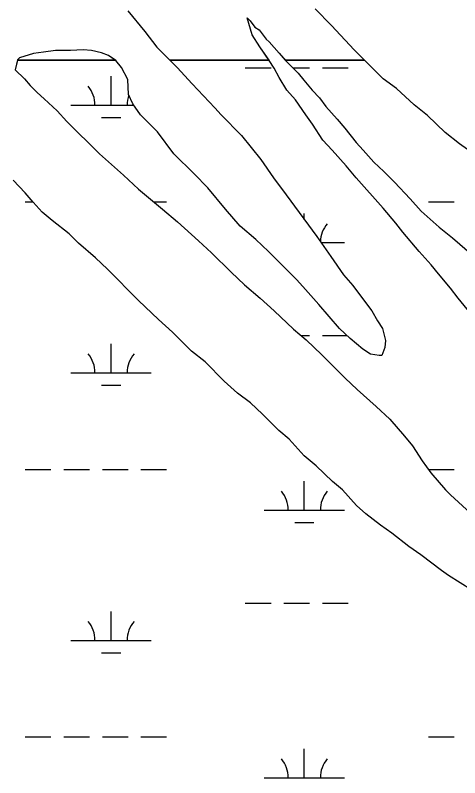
# Model space of a CAD drawing. Extents: x 3177185 to 3215018, y 812988 to 838321.
# Drawn here: x 3209675 to 3210228, y 819498 to 820446 of the extents above; entities that cross this region are included whole.
import ezdxf

# ---------------------------------------------------------------- set-up
doc = ezdxf.new("R2010")
doc.units = 0
doc.layers.add('V-SITE-VEGE', color=7, linetype='Continuous')
doc.layers.add('V-WETL-SWMP', color=7, linetype='Continuous')

msp = doc.modelspace()

# ---------------------------------------------------------------- linework, layer by layer
at = {"layer": 'V-SITE-VEGE'}
for p, q in [((3209677.23, 820390.63), (3209674.67, 820378.63)), ((3209798.96, 820390.63), (3209677.23, 820390.63)), ((3209799.61, 820390.18), (3209798.96, 820390.63)), ((3209806.66, 820381.38), (3209799.61, 820390.18)), ((3209990.36, 820390.63), (3209866.97, 820390.63)), ((3209866.97, 820390.63), (3209876.17, 820381.45)), ((3209990.56, 820390.34), (3209990.36, 820390.63)), ((3209996.72, 820380.67), (3209990.56, 820390.34)), ((3210109.16, 820390.63), (3210010.63, 820390.63)), ((3210010.63, 820390.63), (3210011.67, 820389.48)), ((3210011.67, 820389.48), (3210026.65, 820374.54)), ((3210132.24, 820367.59), (3210109.16, 820390.63)), ((3209674.67, 820378.63), (3209686.12, 820367.2)), ((3209814.59, 820366.43), (3209806.66, 820381.38)), ((3209876.17, 820381.45), (3209894.67, 820361.22)), ((3210002.89, 820369.23), (3209996.72, 820380.67)), ((3209686.12, 820367.2), (3209693.16, 820359.29)), ((3209815.48, 820347.95), (3209814.59, 820366.43)), ((3210012.58, 820353.41), (3210002.89, 820369.23)), ((3210026.65, 820374.54), (3210033.69, 820365.74)), ((3210148.97, 820355.28), (3210132.24, 820367.59)), ((3209693.16, 820359.29), (3209701.97, 820350.5)), ((3209894.67, 820361.22), (3209922.85, 820331.33)), ((3210033.69, 820365.74), (3210044.26, 820353.43)), ((3209701.97, 820350.5), (3209710.77, 820342.58)), ((3209820.77, 820336.52), (3209815.48, 820347.95)), ((3210023.16, 820341.1), (3210012.58, 820353.41)), ((3210044.26, 820353.43), (3210053.07, 820343.76)), ((3210170.99, 820335.07), (3210148.97, 820355.28)), ((3209710.77, 820342.58), (3209726.63, 820327.64)), ((3210036.37, 820322.63), (3210023.16, 820341.1)), ((3210053.07, 820343.76), (3210061, 820333.21)), ((3209830.46, 820322.45), (3209820.77, 820336.52)), ((3209922.85, 820331.33), (3209930.78, 820322.54)), ((3210061, 820333.21), (3210075.09, 820317.38)), ((3210187.72, 820321.88), (3210170.99, 820335.07)), ((3209726.63, 820327.64), (3209738.96, 820314.45)), ((3209851.6, 820301.35), (3209830.46, 820322.45)), ((3209930.78, 820322.54), (3209956.32, 820297.04)), ((3210044.3, 820311.2), (3210036.37, 820322.63)), ((3210209.74, 820300.78), (3210187.72, 820321.88)), ((3209738.96, 820314.45), (3209779.47, 820274.01)), ((3210057.52, 820290.97), (3210044.3, 820311.2)), ((3210075.09, 820317.38), (3210084.78, 820305.95)), ((3209871.87, 820274.09), (3209851.6, 820301.35)), ((3210084.78, 820305.95), (3210098.88, 820288.36)), ((3210227.35, 820286.72), (3210209.74, 820300.78)), ((3209956.32, 820297.04), (3209980.1, 820267.14)), ((3210068.97, 820278.66), (3210057.52, 820290.97)), ((3210098.88, 820288.36), (3210107.68, 820278.69)), ((3210252, 820269.14), (3210227.35, 820286.72)), ((3209779.47, 820274.01), (3209809.41, 820247.64)), ((3209897.4, 820249.47), (3209871.87, 820274.09)), ((3210086.58, 820259.32), (3210068.97, 820278.66)), ((3210107.68, 820278.69), (3210120.9, 820263.75)), ((3209980.1, 820267.14), (3209995.96, 820244.28)), ((3210120.9, 820263.75), (3210133.22, 820252.32)), ((3210098.91, 820244.37), (3210086.58, 820259.32)), ((3209809.41, 820247.64), (3209827.91, 820230.05)), ((3209914.14, 820231.89), (3209897.4, 820249.47)), ((3209995.96, 820244.28), (3210011.82, 820223.17)), ((3210132.39, 820206.56), (3210098.91, 820244.37)), ((3210133.22, 820252.32), (3210146.43, 820239.13)), ((3209687.12, 820225.53), (3209672.15, 820241.36)), ((3210146.43, 820239.13), (3210165.81, 820218.03)), ((3209696.81, 820214.1), (3209687.12, 820225.53)), ((3209827.91, 820230.05), (3209857.84, 820205.44)), ((3209936.16, 820205.51), (3209914.14, 820231.89)), ((3210011.82, 820223.17), (3210049.7, 820171.29)), ((3210165.81, 820218.03), (3210179.9, 820203.08)), ((3209708.26, 820201.79), (3209696.81, 820214.1)), ((3209857.84, 820205.44), (3209876.34, 820189.62)), ((3209954.66, 820184.41), (3209936.16, 820205.51)), ((3210148.24, 820188.1), (3210132.39, 820206.56)), ((3209720.59, 820191.24), (3209708.26, 820201.79)), ((3210179.9, 820203.08), (3210201.92, 820182.86)), ((3209741.72, 820174.54), (3209720.59, 820191.24)), ((3209876.34, 820189.62), (3209902.76, 820165.88)), ((3210157.05, 820176.66), (3210148.24, 820188.1)), ((3209974.03, 820167.71), (3209954.66, 820184.41)), ((3210177.31, 820152.92), (3210157.05, 820176.66)), ((3210201.92, 820182.86), (3210218.65, 820169.68)), ((3209753.17, 820163.11), (3209741.72, 820174.54)), ((3209989.88, 820152.76), (3209974.03, 820167.71)), ((3210049.7, 820171.29), (3210067.32, 820146.67)), ((3210218.65, 820169.68), (3210243.31, 820148.58)), ((3209774.3, 820144.65), (3209753.17, 820163.11)), ((3209902.76, 820165.88), (3209918.61, 820150.94)), ((3209918.61, 820150.94), (3209943.27, 820127.2)), ((3210025.11, 820117.59), (3209989.88, 820152.76)), ((3210192.28, 820136.22), (3210177.31, 820152.92)), ((3209789.27, 820130.59), (3209774.3, 820144.65)), ((3210067.32, 820146.67), (3210083.18, 820123.81)), ((3209828.03, 820091.9), (3209789.27, 820130.59)), ((3210201.09, 820124.79), (3210192.28, 820136.22)), ((3209943.27, 820127.2), (3209960, 820111.38)), ((3210083.18, 820123.81), (3210094.63, 820110.62)), ((3210216.07, 820107.2), (3210201.09, 820124.79)), ((3209960, 820111.38), (3209979.37, 820094.67)), ((3210035.68, 820105.29), (3210025.11, 820117.59)), ((3210094.63, 820110.62), (3210104.32, 820097.42)), ((3210052.41, 820086.82), (3210035.68, 820105.29)), ((3210225.75, 820094.89), (3210216.07, 820107.2)), ((3209852.69, 820068.17), (3209828.03, 820091.9)), ((3209979.37, 820094.67), (3209996.98, 820078.85)), ((3210104.32, 820097.42), (3210118.42, 820078.96)), ((3210240.73, 820076.42), (3210225.75, 820094.89)), ((3210077.96, 820056.92), (3210052.41, 820086.82)), ((3209996.98, 820078.85), (3210020.77, 820055.99)), ((3210118.42, 820078.96), (3210125.47, 820066.65)), ((3209870.3, 820052.34), (3209852.69, 820068.17)), ((3210125.47, 820066.65), (3210131.64, 820056.97)), ((3210020.77, 820055.99), (3210036.61, 820042.81)), ((3210091.17, 820044.62), (3210077.96, 820056.92)), ((3210131.64, 820056.97), (3210135.17, 820042.02)), ((3209894.08, 820028.61), (3209870.3, 820052.34)), ((3210107.02, 820031.43), (3210091.17, 820044.62)), ((3210036.61, 820042.81), (3210055.99, 820024.35)), ((3210135.17, 820042.02), (3210134.3, 820033.22)), ((3209910.81, 820015.42), (3209894.08, 820028.61)), ((3210116.7, 820025.28), (3210107.02, 820031.43)), ((3210127.27, 820023.53), (3210116.7, 820025.28)), ((3210134.3, 820033.22), (3210130.78, 820023.53)), ((3209934.59, 819991.68), (3209910.81, 820015.42)), ((3210055.99, 820024.35), (3210085.05, 819995.34)), ((3210130.78, 820023.53), (3210127.27, 820023.53)), ((3209951.32, 819976.74), (3209934.59, 819991.68)), ((3210085.05, 819995.34), (3210100.02, 819981.27)), ((3210100.02, 819981.27), (3210123.8, 819960.17)), ((3209967.17, 819964.43), (3209951.32, 819976.74)), ((3209982.14, 819950.37), (3209967.17, 819964.43)), ((3210123.8, 819960.17), (3210140.53, 819944.35)), ((3210002.39, 819930.15), (3209982.14, 819950.37)), ((3210140.53, 819944.35), (3210159.03, 819923.24)), ((3210015.6, 819919.6), (3210002.39, 819930.15)), ((3210159.03, 819923.24), (3210168.72, 819910.93)), ((3210034.1, 819898.5), (3210015.6, 819919.6)), ((3210168.72, 819910.93), (3210181.06, 819892.47)), ((3210049.07, 819886.19), (3210034.1, 819898.5)), ((3210181.06, 819892.47), (3210191.63, 819877.52)), ((3210069.33, 819866.85), (3210049.07, 819886.19)), ((3210191.63, 819877.52), (3210210.12, 819856.42)), ((3210081.65, 819856.3), (3210069.33, 819866.85)), ((3210099.27, 819836.96), (3210081.65, 819856.3)), ((3210210.12, 819856.42), (3210216.29, 819850.26)), ((3210216.29, 819850.26), (3210240.95, 819827.4)), ((3210110.72, 819826.41), (3210099.27, 819836.96)), ((3210129.21, 819812.34), (3210110.72, 819826.41)), ((3210143.3, 819802.68), (3210129.21, 819812.34)), ((3210164.43, 819785.98), (3210143.3, 819802.68)), ((3210179.4, 819775.43), (3210164.43, 819785.98)), ((3210204.93, 819756.1), (3210179.4, 819775.43)), ((3210213.74, 819749.95), (3210204.93, 819756.1)), ((3210242.79, 819731.49), (3210213.74, 819749.95))]:
    msp.add_line(p, q, dxfattribs=at)
for points in [[(3209814.52, 820451.79), (3209835.66, 820426.28), (3209850.63, 820406.94), (3209866.97, 820390.63), (3209990.36, 820390.63), (3209979.1, 820407.05), (3209969.41, 820422), (3209963.23, 820443.12), (3209966.75, 820439.6), (3209972.92, 820431.69), (3209978.2, 820428.17), (3209987.01, 820416.74), (3209990.53, 820413.22), (3210002.87, 820399.15), (3210010.63, 820390.63), (3210109.16, 820390.63), (3210096.14, 820403.64), (3210067.95, 820433.53), (3210047.7, 820454.63)], [(3210240.73, 820076.42), (3210225.75, 820094.89), (3210216.07, 820107.2), (3210201.09, 820124.79), (3210192.28, 820136.22), (3210177.31, 820152.92), (3210157.05, 820176.66), (3210148.24, 820188.1), (3210132.39, 820206.56), (3210098.91, 820244.37), (3210086.58, 820259.32), (3210068.97, 820278.66), (3210057.52, 820290.97), (3210044.3, 820311.2), (3210036.37, 820322.63), (3210023.16, 820341.1), (3210012.58, 820353.41), (3210002.89, 820369.23), (3209996.72, 820380.67), (3209990.56, 820390.34), (3209979.1, 820407.05), (3209969.41, 820422), (3209963.23, 820443.12), (3209966.75, 820439.6), (3209972.92, 820431.69), (3209978.2, 820428.17), (3209987.01, 820416.74), (3209990.53, 820413.22), (3210002.87, 820399.15), (3210011.67, 820389.48), (3210026.65, 820374.54), (3210033.69, 820365.74), (3210044.26, 820353.43), (3210053.07, 820343.76), (3210061, 820333.21), (3210075.09, 820317.38), (3210084.78, 820305.95), (3210098.88, 820288.36), (3210107.68, 820278.69), (3210120.9, 820263.75), (3210133.22, 820252.32), (3210146.43, 820239.13), (3210165.81, 820218.03), (3210179.9, 820203.08), (3210201.92, 820182.86), (3210218.65, 820169.68), (3210243.31, 820148.58)]]:
    msp.add_lwpolyline(points, dxfattribs=at)
msp.add_lwpolyline([(3209798.96, 820390.63), (3209790.8, 820396.33), (3209782, 820399.84), (3209769.68, 820402.47), (3209759.12, 820403.34), (3209743.28, 820402.45), (3209724.8, 820402.43), (3209709.85, 820400.66), (3209697.53, 820398.89), (3209679.93, 820393.59), (3209677.3, 820390.95), (3209677.23, 820390.63)], close=True, dxfattribs=at)
at = {"layer": 'V-WETL-SWMP'}
for p, q in [((3209814.51, 820451.79), (3209835.66, 820426.29)), ((3210067.95, 820433.53), (3210047.7, 820454.63)), ((3209969.41, 820422), (3209963.23, 820443.12)), ((3209963.23, 820443.12), (3209966.75, 820439.6)), ((3209966.75, 820439.6), (3209972.92, 820431.68)), ((3210096.14, 820403.63), (3210067.95, 820433.53)), ((3209835.66, 820426.29), (3209850.63, 820406.94)), ((3209972.92, 820431.68), (3209978.2, 820428.17)), ((3209978.2, 820428.17), (3209987.01, 820416.74)), ((3209979.1, 820407.05), (3209969.41, 820422)), ((3209987.01, 820416.74), (3209990.54, 820413.22)), ((3209850.63, 820406.94), (3209876.17, 820381.44)), ((3209990.56, 820390.34), (3209979.1, 820407.05)), ((3209990.54, 820413.22), (3210002.87, 820399.15)), ((3209697.53, 820398.89), (3209679.93, 820393.59)), ((3209709.85, 820400.66), (3209697.53, 820398.89)), ((3209724.8, 820402.43), (3209709.85, 820400.66)), ((3209743.28, 820402.45), (3209724.8, 820402.43)), ((3209759.12, 820403.34), (3209743.28, 820402.45)), ((3209769.68, 820402.47), (3209759.12, 820403.34)), ((3209782, 820399.84), (3209769.68, 820402.47)), ((3209790.8, 820396.33), (3209782, 820399.84)), ((3209799.61, 820390.18), (3209790.8, 820396.33)), ((3210002.87, 820399.15), (3210011.67, 820389.48)), ((3210132.24, 820367.59), (3210096.14, 820403.63)), ((3209677.3, 820390.95), (3209674.67, 820378.63)), ((3209679.93, 820393.59), (3209677.3, 820390.95)), ((3209806.66, 820381.38), (3209799.61, 820390.18)), ((3209996.72, 820380.67), (3209990.56, 820390.34)), ((3210011.67, 820389.48), (3210026.65, 820374.54)), ((3209674.67, 820378.63), (3209686.12, 820367.2)), ((3209814.59, 820366.43), (3209806.66, 820381.38)), ((3209876.17, 820381.44), (3209894.67, 820361.22)), ((3209960.9, 820381.03), (3209992.9, 820381.03)), ((3210002.89, 820369.24), (3209996.72, 820380.67)), ((3210020.14, 820381.03), (3210040.9, 820381.03)), ((3210056.9, 820381.03), (3210088.9, 820381.03)), ((3209686.12, 820367.2), (3209693.16, 820359.29)), ((3209793.84, 820334.6), (3209793.84, 820370.6)), ((3209815.48, 820347.95), (3209814.59, 820366.43)), ((3210012.59, 820353.41), (3210002.89, 820369.24)), ((3210026.65, 820374.54), (3210033.69, 820365.74)), ((3210148.97, 820355.28), (3210132.24, 820367.59)), ((3209693.16, 820359.29), (3209701.97, 820350.49)), ((3209894.67, 820361.22), (3209922.85, 820331.33)), ((3210033.69, 820365.74), (3210044.26, 820353.43)), ((3209701.97, 820350.49), (3209710.78, 820342.58)), ((3209820.77, 820336.52), (3209815.48, 820347.95)), ((3210023.16, 820341.1), (3210012.59, 820353.41)), ((3210044.26, 820353.43), (3210053.07, 820343.76)), ((3210170.99, 820335.06), (3210148.97, 820355.28)), ((3209710.78, 820342.58), (3209726.63, 820327.64)), ((3210036.37, 820322.63), (3210023.16, 820341.1)), ((3210053.07, 820343.76), (3210061, 820333.21)), ((3209743.84, 820334.6), (3209822.1, 820334.6)), ((3209830.47, 820322.45), (3209820.77, 820336.52)), ((3209922.85, 820331.33), (3209930.78, 820322.54)), ((3210061, 820333.21), (3210075.09, 820317.38)), ((3210187.72, 820321.88), (3210170.99, 820335.06)), ((3209726.63, 820327.64), (3209738.96, 820314.45)), ((3209781.84, 820319.17), (3209805.84, 820319.17)), ((3209851.6, 820301.35), (3209830.47, 820322.45)), ((3209930.78, 820322.54), (3209956.32, 820297.04)), ((3210044.3, 820311.2), (3210036.37, 820322.63)), ((3210209.74, 820300.78), (3210187.72, 820321.88)), ((3209738.96, 820314.45), (3209779.47, 820274.01)), ((3210057.52, 820290.97), (3210044.3, 820311.2)), ((3210075.09, 820317.38), (3210084.78, 820305.95)), ((3209871.87, 820274.09), (3209851.6, 820301.35)), ((3210084.78, 820305.95), (3210098.88, 820288.37)), ((3210227.35, 820286.72), (3210209.74, 820300.78)), ((3209956.32, 820297.04), (3209980.1, 820267.14)), ((3210068.97, 820278.66), (3210057.52, 820290.97)), ((3210098.88, 820288.37), (3210107.68, 820278.69)), ((3210252, 820269.14), (3210227.35, 820286.72)), ((3209779.47, 820274.01), (3209809.41, 820247.64)), ((3209897.4, 820249.47), (3209871.87, 820274.09)), ((3210086.58, 820259.32), (3210068.97, 820278.66)), ((3210107.68, 820278.69), (3210120.9, 820263.75)), ((3209980.1, 820267.14), (3209995.96, 820244.28)), ((3210120.9, 820263.75), (3210133.23, 820252.32)), ((3210098.91, 820244.37), (3210086.58, 820259.32)), ((3209809.41, 820247.64), (3209827.91, 820230.05)), ((3209914.14, 820231.89), (3209897.4, 820249.47)), ((3209995.96, 820244.28), (3210011.82, 820223.17)), ((3210132.39, 820206.56), (3210098.91, 820244.37)), ((3210133.23, 820252.32), (3210146.44, 820239.13)), ((3209687.12, 820225.53), (3209672.15, 820241.36)), ((3210146.44, 820239.13), (3210165.81, 820218.03)), ((3209696.81, 820214.1), (3209687.12, 820225.53)), ((3209827.91, 820230.05), (3209857.85, 820205.44)), ((3209936.16, 820205.51), (3209914.14, 820231.89)), ((3209686.99, 820214.53), (3209696.45, 820214.53)), ((3209846.79, 820214.53), (3209862.99, 820214.53)), ((3210011.82, 820223.17), (3210049.7, 820171.29)), ((3210165.81, 820218.03), (3210179.9, 820203.08)), ((3210188.9, 820214.53), (3210220.9, 820214.53)), ((3209708.26, 820201.79), (3209696.81, 820214.1)), ((3209857.85, 820205.44), (3209876.34, 820189.62)), ((3209954.66, 820184.41), (3209936.16, 820205.51)), ((3210148.24, 820188.1), (3210132.39, 820206.56)), ((3209720.59, 820191.24), (3209708.26, 820201.79)), ((3210034.31, 820192.37), (3210034.31, 820199.78)), ((3210179.9, 820203.08), (3210201.92, 820182.86)), ((3209741.72, 820174.54), (3209720.59, 820191.24)), ((3209876.34, 820189.62), (3209902.76, 820165.88)), ((3210157.05, 820176.66), (3210148.24, 820188.1)), ((3209974.03, 820167.7), (3209954.66, 820184.41)), ((3210177.31, 820152.92), (3210157.05, 820176.66)), ((3210201.92, 820182.86), (3210218.65, 820169.68)), ((3209753.17, 820163.11), (3209741.72, 820174.54)), ((3209989.88, 820152.76), (3209974.03, 820167.7)), ((3210049.7, 820171.29), (3210067.32, 820146.67)), ((3210218.65, 820169.68), (3210243.31, 820148.58)), ((3209774.31, 820144.65), (3209753.17, 820163.11)), ((3209902.76, 820165.88), (3209918.61, 820150.94)), ((3210055.07, 820163.78), (3210084.31, 820163.78)), ((3209918.61, 820150.94), (3209943.27, 820127.2)), ((3210025.11, 820117.59), (3209989.88, 820152.76)), ((3210192.28, 820136.22), (3210177.31, 820152.92)), ((3209789.28, 820130.59), (3209774.31, 820144.65)), ((3210067.32, 820146.67), (3210083.18, 820123.8)), ((3209828.03, 820091.9), (3209789.28, 820130.59)), ((3210201.09, 820124.79), (3210192.28, 820136.22)), ((3209943.27, 820127.2), (3209960, 820111.38)), ((3210083.18, 820123.8), (3210094.63, 820110.61)), ((3210216.07, 820107.2), (3210201.09, 820124.79)), ((3209960, 820111.38), (3209979.37, 820094.67)), ((3210035.68, 820105.28), (3210025.11, 820117.59)), ((3210094.63, 820110.61), (3210104.32, 820097.42)), ((3210052.42, 820086.82), (3210035.68, 820105.28)), ((3210225.76, 820094.89), (3210216.07, 820107.2)), ((3209852.69, 820068.17), (3209828.03, 820091.9)), ((3209979.37, 820094.67), (3209996.99, 820078.85)), ((3210104.32, 820097.42), (3210118.42, 820078.96)), ((3210240.73, 820076.42), (3210225.76, 820094.89)), ((3210077.96, 820056.92), (3210052.42, 820086.82)), ((3209996.99, 820078.85), (3210020.76, 820055.99)), ((3210118.42, 820078.96), (3210125.47, 820066.64)), ((3209870.3, 820052.34), (3209852.69, 820068.17)), ((3210125.47, 820066.64), (3210131.64, 820056.97)), ((3210020.76, 820055.99), (3210036.61, 820042.81)), ((3210091.17, 820044.62), (3210077.96, 820056.92)), ((3210131.64, 820056.97), (3210135.17, 820042.01)), ((3209894.08, 820028.61), (3209870.3, 820052.34)), ((3210029.95, 820048.35), (3210040.9, 820048.35)), ((3210056.9, 820048.35), (3210087.16, 820048.35)), ((3210107.02, 820031.43), (3210091.17, 820044.62)), ((3209793.84, 820001.92), (3209793.84, 820037.92)), ((3210036.61, 820042.81), (3210055.99, 820024.35)), ((3210135.17, 820042.01), (3210134.3, 820033.21)), ((3209910.81, 820015.42), (3209894.08, 820028.61)), ((3210116.7, 820025.28), (3210107.02, 820031.43)), ((3210127.27, 820023.53), (3210116.7, 820025.28)), ((3210134.3, 820033.21), (3210130.78, 820023.53)), ((3209934.59, 819991.68), (3209910.81, 820015.42)), ((3210055.99, 820024.35), (3210085.05, 819995.33)), ((3210130.78, 820023.53), (3210127.27, 820023.53)), ((3209743.84, 820001.92), (3209843.84, 820001.92)), ((3209951.32, 819976.74), (3209934.59, 819991.68)), ((3210085.05, 819995.33), (3210100.02, 819981.27)), ((3209781.84, 819986.49), (3209805.84, 819986.49)), ((3210100.02, 819981.27), (3210123.8, 819960.17)), ((3209967.17, 819964.43), (3209951.32, 819976.74)), ((3209982.14, 819950.37), (3209967.17, 819964.43)), ((3210123.8, 819960.17), (3210140.53, 819944.35)), ((3210002.4, 819930.15), (3209982.14, 819950.37)), ((3210140.53, 819944.35), (3210159.03, 819923.24)), ((3210015.6, 819919.6), (3210002.4, 819930.15)), ((3210159.03, 819923.24), (3210168.72, 819910.93)), ((3210034.1, 819898.5), (3210015.6, 819919.6)), ((3210168.72, 819910.93), (3210181.06, 819892.47)), ((3210049.07, 819886.19), (3210034.1, 819898.5)), ((3210181.06, 819892.47), (3210191.63, 819877.52)), ((3210069.33, 819866.85), (3210049.07, 819886.19)), ((3209686.99, 819881.85), (3209718.99, 819881.85)), ((3209734.99, 819881.85), (3209766.99, 819881.85)), ((3209782.99, 819881.85), (3209814.99, 819881.85)), ((3209830.99, 819881.85), (3209862.99, 819881.85)), ((3210188.9, 819881.85), (3210220.9, 819881.85)), ((3210191.63, 819877.52), (3210210.12, 819856.41)), ((3210034.31, 819831.11), (3210034.31, 819867.11)), ((3210081.65, 819856.3), (3210069.33, 819866.85)), ((3210099.27, 819836.96), (3210081.65, 819856.3)), ((3210210.12, 819856.41), (3210216.29, 819850.26)), ((3210216.29, 819850.26), (3210240.95, 819827.4)), ((3210110.72, 819826.41), (3210099.27, 819836.96)), ((3209984.31, 819831.11), (3210084.31, 819831.11)), ((3210129.21, 819812.35), (3210110.72, 819826.41)), ((3210022.31, 819815.68), (3210046.31, 819815.68)), ((3210143.3, 819802.68), (3210129.21, 819812.35)), ((3210164.43, 819785.98), (3210143.3, 819802.68)), ((3210179.4, 819775.43), (3210164.43, 819785.98)), ((3210204.93, 819756.1), (3210179.4, 819775.43)), ((3210213.74, 819749.94), (3210204.93, 819756.1)), ((3210242.79, 819731.49), (3210213.74, 819749.94)), ((3209960.9, 819715.68), (3209992.9, 819715.68)), ((3210008.9, 819715.68), (3210040.9, 819715.68)), ((3210056.9, 819715.68), (3210088.9, 819715.68)), ((3209793.84, 819669.25), (3209793.84, 819705.25)), ((3209743.84, 819669.25), (3209843.84, 819669.25)), ((3209781.84, 819653.82), (3209805.84, 819653.82)), ((3209686.99, 819549.18), (3209718.99, 819549.18)), ((3209734.99, 819549.18), (3209766.99, 819549.18)), ((3209782.99, 819549.18), (3209814.99, 819549.18)), ((3209830.99, 819549.18), (3209862.99, 819549.18)), ((3210188.9, 819549.18), (3210220.9, 819549.18)), ((3210034.31, 819498.43), (3210034.31, 819534.43)), ((3209984.31, 819498.43), (3210084.31, 819498.43))]:
    msp.add_line(p, q, dxfattribs=at)
for centre, start, end in [((3209738.59, 820335.07), 359.22818, 40.77184), ((3209849.08, 820335.07), 160.1891, 180.77184), ((3210089.55, 820164.26), 139.22818, 179.034), ((3209738.59, 820002.4), 359.22818, 40.77184), ((3209849.08, 820002.4), 139.22818, 180.77184), ((3209979.06, 819831.58), 359.22818, 40.77184), ((3210089.55, 819831.58), 139.22818, 180.77184), ((3209738.59, 819669.72), 359.22818, 40.77184), ((3209849.08, 819669.72), 139.22818, 180.77184), ((3209979.06, 819498.91), 359.22818, 40.77184), ((3210089.55, 819498.91), 139.22818, 180.77184)]:
    msp.add_arc(centre, 35.25, start, end, dxfattribs=at)

doc.saveas('drawing.dxf')
